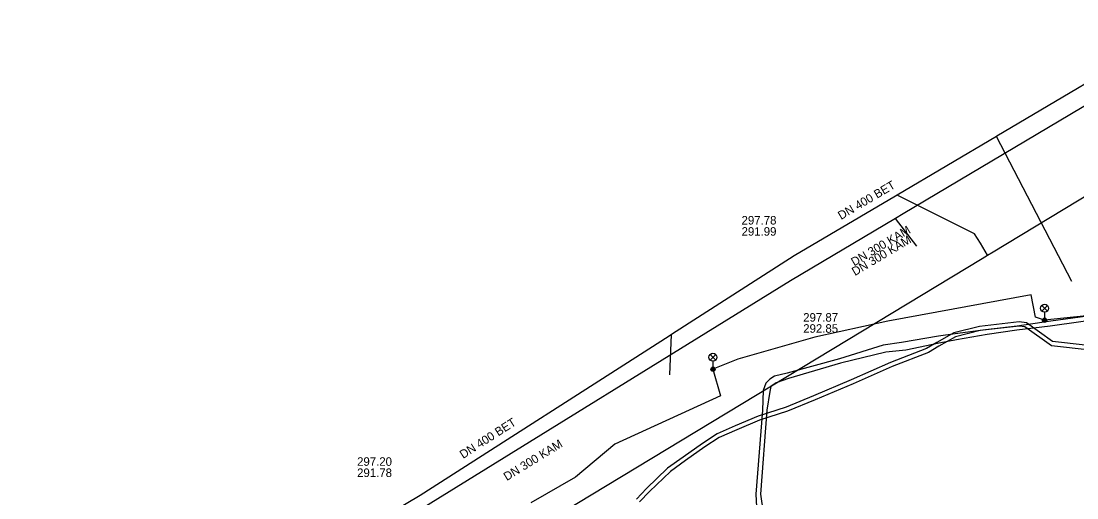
# Model space of a CAD drawing. Extents: x -595540 to -593988, y -1160850 to -1159202.
# Drawn here: x -594469.7 to -594370.6, y -1159643.3 to -1159598.6 of the extents above; entities that cross this region are included whole.
import ezdxf

# ---------------------------------------------------------------- set-up
doc = ezdxf.new("R2010")
doc.units = 0
for name, color, linetype in [('BVK-DESTOVA_popisy', 7, 'Continuous'), ('BVK-DESTOVA_trasa sítě', 7, 'Continuous'), ('BVK-KANALIZACE_ vyřazená trasa sítě', 7, 'Continuous'), ('BVK-KANALIZACE_popisy zrušené sítě', 7, 'Continuous'), ('BVK-SPLASKOVA_popisy', 7, 'Continuous'), ('BVK-SPLASKOVA_trasa sítě', 7, 'Continuous'), ('BVK-VODOVOD_trasa sítě', 7, 'Continuous'), ('DESTOVA_trasa neprovozované sítě', 7, 'Continuous'), ('EON-NN_kabel', 7, 'Continuous'), ('EON-VN_kabel', 7, 'Continuous'), ('SPLASKOVA_neprovozovaná  trasa sítě', 7, 'Continuous'), ('TSB_kabel VO', 7, 'Continuous'), ('TSB_lampy VO', 7, 'Continuous')]:
    doc.layers.add(name, color=color, linetype=linetype)

msp = doc.modelspace()

# ---------------------------------------------------------------- linework, layer by layer
at = {"layer": 'BVK-DESTOVA_popisy'}
for p, q in [((-594402.106, -1159617.79), (-594402.106, -1159617.79)), ((-594438.182, -1159640.414), (-594438.182, -1159640.414))]:
    msp.add_line(p, q, dxfattribs=at)
at = {"layer": 'BVK-DESTOVA_trasa sítě'}
for points in [[(-594362.16, -1159599.94), (-594378.151, -1159609.381), (-594378.182, -1159609.4), (-594387.517, -1159614.911), (-594387.675, -1159615.004), (-594397.17, -1159620.61)], [(-594379.683, -1159619.404), (-594380.236, -1159618.547), (-594387.517, -1159614.911)], [(-594397.17, -1159620.61), (-594408.674, -1159627.968), (-594408.913, -1159628.121), (-594432.27, -1159643.06)], [(-594432.27, -1159643.06), (-594438.677, -1159646.881), (-594438.731, -1159646.914), (-594469.71, -1159665.39)]]:
    msp.add_lwpolyline(points, dxfattribs=at)
at = {"layer": 'BVK-KANALIZACE_ vyřazená trasa sítě'}
msp.add_lwpolyline([(-594361.83, -1159601.77), (-594386.949, -1159616.678), (-594387.662, -1159617.101), (-594397.5, -1159622.94)], dxfattribs=at)
at = {"layer": 'BVK-SPLASKOVA_popisy'}
msp.add_line((-594396.321, -1159625.974), (-594396.321, -1159625.974), dxfattribs=at)
at = {"layer": 'BVK-SPLASKOVA_trasa sítě'}
msp.add_line((-594397.5, -1159622.94), (-594432.32, -1159644.44), dxfattribs=at)
msp.add_lwpolyline([(-594361.83, -1159601.77), (-594386.949, -1159616.678), (-594387.662, -1159617.101), (-594397.5, -1159622.94)], dxfattribs=at)
at = {"layer": 'BVK-VODOVOD_trasa sítě'}
for p, q in [((-594379.024, -1159620.534), (-594379.683, -1159619.404)), ((-594379.024, -1159620.534), (-594378.507, -1159620.224)), ((-594439.596, -1159657.11), (-594379.536, -1159620.844)), ((-594379.536, -1159620.844), (-594379.024, -1159620.534))]:
    msp.add_line(p, q, dxfattribs=at)
msp.add_lwpolyline([(-594378.507, -1159620.224), (-594354.45, -1159605.7), (-594325.406, -1159619.515), (-594279.228, -1159641.482)], dxfattribs=at)
at = {"layer": 'DESTOVA_trasa neprovozované sítě'}
for p, q in [((-594371.127, -1159622.993), (-594378.182, -1159609.4)), ((-594408.839, -1159631.773), (-594408.674, -1159627.968))]:
    msp.add_line(p, q, dxfattribs=at)
at = {"layer": 'EON-NN_kabel'}
for points in [[(-594367.355, -1159625.937), (-594373.093, -1159626.718), (-594376.25, -1159627.182), (-594379.228, -1159627.54), (-594382.075, -1159627.93), (-594383.623, -1159628.144), (-594387.112, -1159628.739), (-594388.805, -1159628.988), (-594392.929, -1159630.274), (-594397.817, -1159631.613), (-594399.023, -1159631.876), (-594399.441, -1159632.154), (-594399.836, -1159632.532), (-594400.073, -1159633.23), (-594400.149, -1159635.073), (-594400.781, -1159642.936), (-594400.662, -1159644.739), (-594400.349, -1159645.436), (-594400.356, -1159646.205), (-594400.59, -1159646.493), (-594401.009, -1159646.834), (-594404.365, -1159646.455)], [(-594367.396, -1159626.372), (-594373.155, -1159627.183), (-594376.275, -1159627.583), (-594379.07, -1159627.963), (-594381.942, -1159628.481), (-594383.565, -1159628.78), (-594386.686, -1159629.445), (-594388.578, -1159629.646), (-594392.835, -1159630.669), (-594397.709, -1159632.098), (-594398.866, -1159632.499), (-594399.355, -1159632.866), (-594399.457, -1159633.334), (-594399.729, -1159635.067), (-594400.33, -1159642.934), (-594400.066, -1159644.659), (-594399.856, -1159645.963), (-594400.014, -1159646.495), (-594400.097, -1159646.641), (-594400.505, -1159647.139), (-594400.984, -1159647.24), (-594404.41, -1159646.853)]]:
    msp.add_lwpolyline(points, dxfattribs=at)
at = {"layer": 'EON-VN_kabel'}
for points in [[(-594213.283, -1159532.298), (-594215.181, -1159532.091), (-594215.579, -1159532.048), (-594294.682, -1159523.437), (-594295.08, -1159523.394), (-594315.325, -1159521.19), (-594328.336, -1159633.645), (-594372.937, -1159628.643)], [(-594372.937, -1159628.643), (-594375.364, -1159626.882), (-594376.071, -1159626.8), (-594379.788, -1159627.216), (-594382.194, -1159627.811), (-594383.796, -1159628.739), (-594384.739, -1159629.291), (-594388.142, -1159630.595), (-594391.807, -1159632.242), (-594395.365, -1159633.729), (-594397.92, -1159634.801), (-594400.557, -1159635.626), (-594402.698, -1159636.542), (-594404.409, -1159637.287), (-594405.777, -1159638.194), (-594407.591, -1159639.464), (-594409.045, -1159640.5), (-594411.031, -1159642.424), (-594411.978, -1159643.414)], [(-594373.022, -1159629.036), (-594375.51, -1159627.268), (-594376.071, -1159627.202), (-594379.718, -1159627.61), (-594382.042, -1159628.185), (-594383.594, -1159629.085), (-594384.565, -1159629.653), (-594387.988, -1159630.965), (-594391.647, -1159632.61), (-594395.211, -1159634.097), (-594397.782, -1159635.177), (-594400.419, -1159636.002), (-594402.54, -1159636.91), (-594404.217, -1159637.639), (-594405.551, -1159638.524), (-594407.361, -1159639.79), (-594408.789, -1159640.808), (-594410.747, -1159642.706), (-594411.682, -1159643.682)], [(-594360.75, -1159905.026), (-594359.955, -1159905.12), (-594353.291, -1159849.312), (-594349.807, -1159819.204), (-594349.761, -1159818.806), (-594328.383, -1159634.042), (-594373.022, -1159629.036)]]:
    msp.add_lwpolyline(points, dxfattribs=at)
at = {"layer": 'SPLASKOVA_neprovozovaná  trasa sítě'}
msp.add_line((-594385.661, -1159619.706), (-594387.662, -1159617.101), dxfattribs=at)
at = {"layer": 'TSB_kabel VO'}
msp.add_lwpolyline([(-594367.93, -1159626.05), (-594373.673, -1159626.644), (-594374.53, -1159626.36), (-594374.94, -1159624.25), (-594388.37, -1159626.72), (-594395.22, -1159628.23), (-594402.45, -1159630.3), (-594404.788, -1159631.235), (-594404.08, -1159633.73), (-594413.99, -1159638.27), (-594417.69, -1159641.35), (-594421.87, -1159643.76)], dxfattribs=at)
at = {"layer": 'TSB_lampy VO'}
for p, q in [((-594373.938, -1159625.784), (-594373.408, -1159625.254)), ((-594373.938, -1159625.254), (-594373.408, -1159625.784)), ((-594373.938, -1159625.784), (-594373.408, -1159625.254)), ((-594373.938, -1159625.254), (-594373.408, -1159625.784)), ((-594373.673, -1159625.894), (-594373.673, -1159626.644)), ((-594373.673, -1159625.894), (-594373.673, -1159626.644)), ((-594405.053, -1159630.375), (-594404.523, -1159629.845)), ((-594405.053, -1159629.845), (-594404.523, -1159630.375)), ((-594405.053, -1159630.375), (-594404.523, -1159629.845)), ((-594405.053, -1159629.845), (-594404.523, -1159630.375)), ((-594404.788, -1159630.485), (-594404.788, -1159631.235)), ((-594404.788, -1159630.485), (-594404.788, -1159631.235))]:
    msp.add_line(p, q, dxfattribs=at)
for centre, radius in [((-594373.673, -1159625.519), 0.375), ((-594373.673, -1159625.519), 0.375), ((-594373.673, -1159626.644), 0.2), ((-594373.673, -1159626.644), 0.2), ((-594373.673, -1159626.644), 0.145), ((-594373.673, -1159626.644), 0.145), ((-594373.673, -1159626.644), 0.0876), ((-594373.673, -1159626.644), 0.0876), ((-594404.788, -1159630.11), 0.375), ((-594404.788, -1159630.11), 0.375), ((-594404.788, -1159631.235), 0.2), ((-594404.788, -1159631.235), 0.2), ((-594404.788, -1159631.235), 0.145), ((-594404.788, -1159631.235), 0.145), ((-594404.788, -1159631.235), 0.0876), ((-594404.788, -1159631.235), 0.0876)]:
    msp.add_circle(centre, radius, dxfattribs=at)

# ---------------------------------------------------------------- texts
at = {"layer": 'BVK-DESTOVA_popisy'}
for rotation, p in [(30.53865, (-594392.769, -1159617.247)), (32.6013, (-594428.237, -1159639.655))]:
    msp.add_text('DN 400 BET', height=0.8, rotation=rotation, dxfattribs=at).set_placement(p)
for s, p in [('297.78', (-594402.106, -1159617.665)), ('291.99', (-594402.106, -1159618.715)), ('297.20', (-594438.182, -1159640.289)), ('291.78', (-594438.182, -1159641.339))]:
    msp.add_text(s, height=0.8, dxfattribs=at).set_placement(p)
at = {"layer": 'BVK-KANALIZACE_popisy zrušené sítě'}
msp.add_text('DN 300 KAM', height=0.8, rotation=30.71054, dxfattribs=at).set_placement((-594391.535, -1159621.597))
at = {"layer": 'BVK-SPLASKOVA_popisy'}
for rotation, p in [(30.71054, (-594391.466, -1159622.501)), (31.68457, (-594424.133, -1159641.728))]:
    msp.add_text('DN 300 KAM', height=0.8, rotation=rotation, dxfattribs=at).set_placement(p)
for s, p in [('297.87', (-594396.321, -1159626.774)), ('292.85', (-594396.321, -1159627.814))]:
    msp.add_text(s, height=0.8, dxfattribs=at).set_placement(p)

doc.saveas('drawing.dxf')
